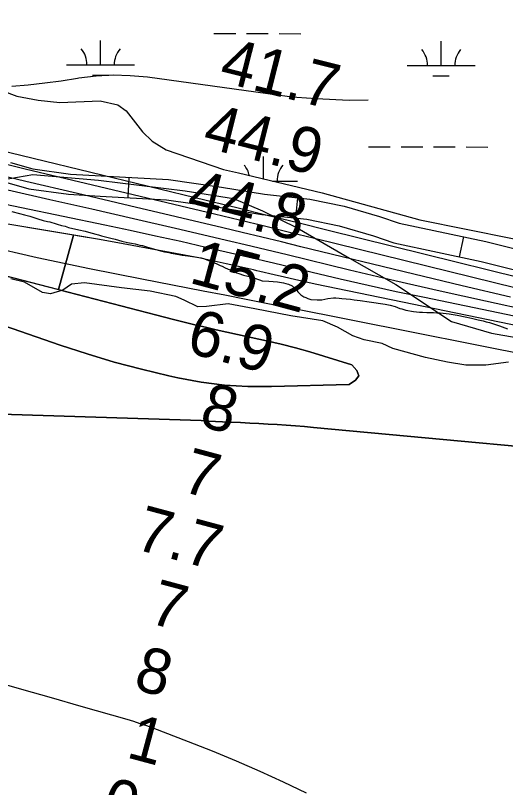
# Model space of a CAD drawing. Extents: x 3187622 to 3225504, y 800805 to 826213.
# Drawn here: x 3209466 to 3210188, y 812641 to 813779 of the extents above; entities that cross this region are included whole.
import ezdxf

# ---------------------------------------------------------------- set-up
doc = ezdxf.new("R2010")
doc.units = 0
for name, color, linetype in [('V-RIVR-EDGE', 7, 'Continuous'), ('V-RIVR-RANG', 7, 'Continuous'), ('V-ROAD-CNTR', 7, 'Continuous'), ('V-SITE-VEGE', 7, 'Continuous'), ('V-TOPO-DPTH', 7, 'Continuous'), ('V-TOPO-MAJR', 7, 'Continuous'), ('V-TOPO-MINR', 7, 'Continuous'), ('V-TOPO-WATR', 7, 'Continuous'), ('V-WETL-SWMP', 7, 'Continuous')]:
    doc.layers.add(name, color=color, linetype=linetype)

msp = doc.modelspace()

# ---------------------------------------------------------------- linework, layer by layer
at = {"layer": 'V-RIVR-EDGE'}
msp.add_lwpolyline([(3210192.3, 813268.3), (3210158.9, 813263.6), (3210129.7, 813263.6), (3210102.8, 813268.1), (3210070.2, 813274.7), (3210022, 813288.2), (3210006.4, 813295.7), (3209979.9, 813301), (3209962.9, 813307.1), (3209940.4, 813319.7), (3209918.6, 813328.9), (3209871.7, 813336.4), (3209818.7, 813346.6), (3209779.2, 813354), (3209747.4, 813350.2), (3209734.8, 813349.8), (3209714.4, 813359.4), (3209702.3, 813364.7), (3209664.5, 813373), (3209622.3, 813377.5), (3209567.6, 813385), (3209548.4, 813383.3), (3209535.4, 813374.2), (3209517.5, 813368.6), (3209505.8, 813370.8), (3209478.9, 813386.1), (3209458.9, 813390.9)], dxfattribs=at)
at = {"layer": 'V-ROAD-CNTR'}
for p, q in [((3209632.8, 813540.6), (3209631.3, 813510.6)), ((3209881.6, 813510.5), (3209878.4, 813480.7)), ((3210126.1, 813453), (3210119.8, 813423.6))]:
    msp.add_line(p, q, dxfattribs=at)
for points in [[(3208541.4, 813718.2), (3208763.5, 813648.7), (3208868.5, 813619.1), (3208992.8, 813586), (3209043.6, 813562), (3209135.1, 813524.5), (3209215.8, 813504.7), (3209268.6, 813503.3), (3209332.5, 813517.4), (3209491.6, 813544.8), (3209588.2, 813536.4), (3209715.8, 813520.7), (3209787, 813509.5), (3209829.7, 813491.2), (3209881, 813466.3), (3209954.7, 813423.5), (3210026.6, 813382.5), (3210108.7, 813328.1), (3210167.5, 813310.8), (3210231.8, 813299.4)], [(3209458.7, 813562.6), (3209491.5, 813553.3), (3209547, 813545.4), (3209592.3, 813542.6), (3209691.4, 813537.5), (3209769.4, 813526.3), (3209832.7, 813515.7), (3209899.7, 813508.6), (3209950.3, 813498.1), (3210002.3, 813482.9), (3210031.2, 813473.2), (3210159.1, 813445.9), (3210335.9, 813401.7)], [(3209449.8, 813533.9), (3209485.3, 813523.9), (3209544, 813515.6), (3209590.6, 813512.7), (3209688.5, 813507.6), (3209764.8, 813496.6), (3209828.7, 813486), (3209895, 813478.9), (3209943.1, 813469), (3209993.3, 813454.3), (3210023.3, 813444.2), (3210152.4, 813416.7), (3210329.4, 813372.4)]]:
    msp.add_lwpolyline(points, dxfattribs=at)
at = {"layer": 'V-SITE-VEGE'}
for points in [[(3209460.5, 813490.1), (3209471.5, 813487.2), (3209479.1, 813485.4), (3209486.9, 813483.3), (3209498.6, 813479.4), (3209506.8, 813477.1), (3209513.1, 813475.6), (3209516.2, 813475), (3209519.3, 813474), (3209523, 813473), (3209527.1, 813471.7), (3209533.8, 813469.7), (3209538.9, 813468.4), (3209544.1, 813466.8), (3209559.2, 813463.3), (3209568.4, 813461.4), (3209573.6, 813460), (3209584, 813456.9), (3209588.3, 813455.8), (3209592.4, 813454.4), (3209602.4, 813451.9), (3209606.1, 813450.7), (3209612.7, 813449.2), (3209617.4, 813447.8), (3209622.7, 813446.5), (3209631.1, 813444.5), (3209636.7, 813443.4), (3209642.4, 813442.4), (3209649, 813440.7), (3209652.8, 813439.9), (3209659, 813438), (3209672.9, 813434.3), (3209681.5, 813431.8), (3209685.6, 813431), (3209691.8, 813429.6), (3209695.5, 813428.7), (3209706.5, 813426.9), (3209711.6, 813426), (3209719.8, 813424.8), (3209730.1, 813423.6), (3209736.2, 813422.5), (3209739.5, 813421.7), (3209742.8, 813420.7), (3209754.1, 813416.7), (3209762.5, 813413), (3209767.4, 813410.6), (3209770.4, 813409.5), (3209774.7, 813407.3), (3209781.9, 813404), (3209791.5, 813399.9), (3209794.8, 813399), (3209802, 813396.4), (3209812.6, 813393.7), (3209817.6, 813392.2), (3209821.2, 813391), (3209825.7, 813389.5), (3209829.2, 813388.1), (3209839.3, 813387.5), (3209852, 813386.4), (3209861, 813385), (3209864.3, 813384.3), (3209868.4, 813383.1), (3209873.5, 813380.4), (3209876.1, 813378.4), (3209879.4, 813375.3), (3209882.1, 813372), (3209886.6, 813367.5), (3209890.9, 813364.6), (3209893.7, 813363.2)], [(3209893.7, 813363.2), (3209896.6, 813361.9), (3209901.3, 813360.5), (3209910.3, 813359.8), (3209917.5, 813360.2), (3209926.3, 813361.7), (3209934.5, 813362.7), (3209937.8, 813362.7), (3209942.9, 813362.4), (3209946.8, 813361.8), (3209959.8, 813361), (3209965.1, 813360.1), (3209969.6, 813359.5), (3209973.9, 813359.1), (3209987.2, 813357.2), (3210010.6, 813353.5), (3210018.1, 813352.2), (3210025.5, 813350), (3210032.5, 813347.3), (3210035.4, 813346.5), (3210041.3, 813344.6), (3210052.6, 813342.7), (3210061.4, 813341.7), (3210065.9, 813341.7), (3210072, 813341.5), (3210075.5, 813341.1), (3210081.9, 813341.1), (3210086.6, 813341), (3210091.9, 813340.6), (3210105.2, 813339.2), (3210116.9, 813337.3), (3210128.6, 813335), (3210137.8, 813333.1), (3210147.9, 813330.5), (3210155, 813329), (3210159.7, 813327.6), (3210164.5, 813326.5), (3210179, 813321.6), (3210187, 813318.7), (3210191.1, 813317.3)]]:
    msp.add_lwpolyline(points, dxfattribs=at)
at = {"layer": 'V-TOPO-DPTH'}
for points in [[(3209551.1, 813455.3), (3209409.8, 813478.7), (3209366.8, 813486.3), (3209324, 813494.5), (3209281.4, 813503.7), (3209238.9, 813513.5), (3209181.1, 813527.4), (3209167.6, 813530.8), (3209154.1, 813534.1), (3209140.7, 813537.6), (3209127.2, 813541.1), (3208936.1, 813591.7), (3208875.2, 813607.7), (3208814.2, 813623.4), (3208753.1, 813638.8), (3208691.9, 813653.9)], [(3209971.7, 813248), (3209969, 813255.7), (3209961.5, 813264.1), (3209920.5, 813277.1), (3209899.5, 813283.4), (3209878.4, 813289.3), (3209857.2, 813294.6), (3209835.9, 813299.5), (3209824.6, 813302), (3209808.8, 813305.4), (3209793.1, 813308.8), (3209777.3, 813312.3), (3209761.6, 813315.9), (3209745.9, 813319.5), (3209730.2, 813323.3), (3209714.5, 813327.1), (3209698.9, 813331.1), (3209148.9, 813473.4)], [(3209148.9, 813473.4), (3209529.2, 813375), (3209551.1, 813455.3)], [(3209556.5, 813454.4), (3209551.1, 813455.3), (3209529.2, 813375), (3209532, 813374.3), (3209698.9, 813331.1), (3209714.5, 813327.1), (3209730.2, 813323.3), (3209745.9, 813319.5), (3209761.6, 813315.9), (3209777.3, 813312.3), (3209793.1, 813308.8), (3209808.8, 813305.4), (3209824.6, 813302), (3209835.9, 813299.5), (3209857.2, 813294.6), (3209878.4, 813289.3), (3209899.5, 813283.4), (3209920.5, 813277.1), (3209961.5, 813264.1), (3209969, 813255.7), (3209971.7, 813248)], [(3210403.3, 813280.9), (3209907.6, 813383.3), (3209892.4, 813386.5), (3209877.2, 813389.8), (3209862.1, 813393.3), (3209847, 813396.8), (3209826, 813401.8), (3209821.4, 813402.9), (3209816.8, 813404), (3209812.2, 813405.1), (3209807.6, 813406.2), (3209789.9, 813410.2), (3209776.5, 813413.3), (3209763, 813416.2), (3209749.5, 813419), (3209735.9, 813421.7), (3209693.8, 813429.8), (3209659.1, 813436.3), (3209624.5, 813442.7), (3209589.7, 813448.8), (3209556.5, 813454.4)], [(3209154.6, 813423.9), (3209531.7, 813293.1), (3209571.3, 813280.1), (3209611.2, 813268.1), (3209651.4, 813257.5), (3209691.9, 813247.9), (3209705.1, 813245), (3209739.4, 813238.8), (3209773.8, 813234.3), (3209808.4, 813232.3), (3209843.2, 813232.1), (3209957.5, 813235.3), (3209967, 813241.3), (3209971.7, 813248)], [(3209971.7, 813248), (3209967, 813241.3), (3209957.5, 813235.3), (3209843.2, 813232.1), (3209808.4, 813232.3), (3209773.8, 813234.3), (3209739.4, 813238.8), (3209705.1, 813245), (3209691.9, 813247.9), (3209651.4, 813257.5), (3209611.2, 813268.1), (3209571.3, 813280.1), (3209531.7, 813293.1), (3209154.6, 813423.9)], [(3208680.5, 813365.4), (3209004.5, 813237.6), (3209032.5, 813227.2), (3209060.7, 813217.6), (3209089.2, 813209.2), (3209118, 813201.6), (3209739.4, 813181.9), (3209749.9, 813181.2), (3209760.4, 813180.7), (3209771, 813180.1), (3209781.5, 813179.6), (3209797.6, 813178.9), (3209811.1, 813178.3), (3209824.5, 813177.6), (3209838, 813176.8), (3209851.5, 813176), (3209864.9, 813175.1), (3209878.4, 813174.1), (3209891.8, 813173), (3209905.2, 813171.8), (3210425.3, 813123.5)], [(3208680.5, 813365.4), (3209004.5, 813237.6), (3209032.5, 813227.2), (3209060.7, 813217.6), (3209089.2, 813209.2), (3209118, 813201.6), (3209739.4, 813181.9), (3209749.9, 813181.2), (3209760.4, 813180.7), (3209771, 813180.1), (3209781.5, 813179.6), (3209797.6, 813178.9), (3209811.1, 813178.3), (3209824.5, 813177.6), (3209838, 813176.8), (3209851.5, 813176), (3209864.9, 813175.1), (3209878.4, 813174.1), (3209891.8, 813173), (3209905.2, 813171.8), (3210425.3, 813123.5)]]:
    msp.add_lwpolyline(points, dxfattribs=at)
at = {"layer": 'V-TOPO-MAJR'}
msp.add_lwpolyline([(3210195.6, 813363.9), (3210124.1, 813380.5), (3210052.8, 813397.6), (3209886.5, 813438.3), (3209857.7, 813445.3), (3209828.9, 813452.3), (3209800.1, 813459.2), (3209771.2, 813466), (3209633.8, 813498.5), (3209557.4, 813516.6), (3209481, 813534.7), (3209404.7, 813552.7), (3209328.3, 813570.8), (3209225.9, 813595.1), (3209200.8, 813601.1), (3209175.8, 813607.4), (3209150.8, 813613.9), (3209125.8, 813620.7), (3209057.8, 813639.4), (3208998.9, 813655.7), (3208940.1, 813672.1), (3208881.3, 813688.8), (3208822.6, 813705.7), (3208634.4, 813760.1)], dxfattribs=at)
at = {"layer": 'V-TOPO-MINR'}
for points in [[(3210351.7, 813356.9), (3209926.7, 813462.3), (3209881.8, 813473.4), (3209836.9, 813484.5), (3209792, 813495.5), (3209747.1, 813506.4), (3209321.3, 813609.6), (3209298.8, 813615.1), (3209276.3, 813620.7), (3209253.8, 813626.4), (3209231.4, 813632.2), (3209199.2, 813640.7), (3209192.9, 813642.4), (3209186.6, 813644.1), (3209180.3, 813645.9), (3209174.1, 813647.7), (3208758, 813772.3), (3208734.4, 813779.4)], [(3210203.7, 813377.1), (3209906.6, 813450.3), (3209869.8, 813459.4), (3209832.9, 813468.4), (3209796, 813477.3), (3209759.2, 813486.1), (3209480.3, 813552.9), (3209430.4, 813564.9), (3209380.6, 813577), (3209330.8, 813589.3), (3209281, 813601.7), (3209211.7, 813619), (3209196.6, 813622.8), (3209181.5, 813626.8), (3209166.4, 813630.9), (3209151.4, 813635.2), (3208935.3, 813697.3), (3208880.8, 813713), (3208826.3, 813728.6), (3208771.7, 813744.2), (3208717.2, 813759.8)], [(3210417.8, 813290.6), (3210068.5, 813363.2), (3210027.1, 813372), (3209985.7, 813381.1), (3209944.4, 813390.6), (3209903.2, 813400.3), (3209846.2, 813414), (3209833.5, 813417.1), (3209820.8, 813420.1), (3209808.2, 813423.1), (3209795.5, 813426), (3209746.6, 813437.3), (3209709.4, 813445.8), (3209672.2, 813454.1), (3209635, 813462.1), (3209597.7, 813470), (3209167, 813559.4), (3209162.9, 813560.2), (3209161.7, 813560.5), (3208675, 813700)], [(3209460.2, 813675.1), (3209484.6, 813677.2), (3209508.9, 813679.8), (3209533.1, 813683.1), (3209557.3, 813686.8), (3209559.3, 813687.2), (3209584.5, 813690.2), (3209609.7, 813691.7), (3209635, 813690.9), (3209660.2, 813688.6), (3209851.9, 813662.1), (3209866.1, 813660.3), (3209880.4, 813658.8), (3209894.6, 813657.7), (3209908.9, 813656.8), (3209957.5, 813654.6), (3209985.6, 813654.8)], [(3210323.6, 813257.8), (3209869.4, 813348), (3209837.7, 813354.3), (3209806, 813360.5), (3209774.2, 813366.7), (3209742.5, 813372.9), (3209651.8, 813390.4), (3209574.8, 813405.9), (3209497.9, 813422.1), (3209421.3, 813439.4), (3209344.9, 813457.4), (3209201.2, 813492.4), (3209173.5, 813499.1), (3209145.8, 813505.9), (3209118.1, 813512.8), (3209090.4, 813519.7), (3209050.9, 813529.6), (3209003.3, 813540.8), (3208955.5, 813551.1), (3208907.5, 813560.1), (3208859.2, 813568.1), (3208770.1, 813581.7), (3208752.8, 813584), (3208735.5, 813585.7)], [(3210225.8, 813343.4), (3210158.8, 813357.8), (3210091.8, 813372.6), (3210024.9, 813388), (3209958.2, 813403.9), (3209866.3, 813426.2), (3209845.6, 813431.2), (3209824.9, 813436.2), (3209804.1, 813441.1), (3209783.4, 813446), (3209701.6, 813465.1), (3209639.9, 813479.4), (3209578.1, 813493.6), (3209516.4, 813507.6), (3209454.6, 813521.5)], [(3210403.3, 813280.9), (3209907.6, 813383.3), (3209892.4, 813386.5), (3209877.2, 813389.8), (3209862.1, 813393.3), (3209847, 813396.8), (3209826, 813401.8), (3209821.4, 813402.9), (3209816.8, 813404), (3209812.2, 813405.1), (3209807.6, 813406.2), (3209789.9, 813410.2), (3209776.5, 813413.3), (3209763, 813416.2), (3209749.5, 813419), (3209735.9, 813421.7), (3209693.8, 813429.8), (3209659.1, 813436.3), (3209624.5, 813442.7), (3209589.7, 813448.8), (3209555, 813454.7), (3209409.8, 813478.7)], [(3209894.7, 812632.7), (3209860.9, 812648.6), (3209826.3, 812664.4), (3209791.5, 812679.7), (3209756.3, 812694.2), (3209720.9, 812708.2), (3209668.7, 812728.1), (3209659.2, 812731.6), (3209649.7, 812734.9), (3209640.1, 812738), (3209630.4, 812740.9), (3209562.6, 812760.5), (3209519, 812773), (3209475.4, 812785.4), (3209431.7, 812797.7), (3209388, 812809.8), (3209009, 812914.5), (3208991.5, 812919.3), (3208973.9, 812924.2), (3208956.4, 812929), (3208938.8, 812933.8), (3208363.1, 812987.9)]]:
    msp.add_lwpolyline(points, dxfattribs=at)
at = {"layer": 'V-TOPO-WATR'}
for points in [[(3209971.7, 813248), (3209969, 813255.7), (3209961.5, 813264.1), (3209920.5, 813277.1), (3209899.5, 813283.4), (3209878.4, 813289.3), (3209857.2, 813294.6), (3209835.9, 813299.5), (3209824.6, 813302), (3209808.8, 813305.4), (3209793.1, 813308.8), (3209777.3, 813312.3), (3209761.6, 813315.9), (3209745.9, 813319.5), (3209730.2, 813323.3), (3209714.5, 813327.1), (3209698.9, 813331.1), (3209148.9, 813473.4)], [(3209154.6, 813423.9), (3209531.7, 813293.1), (3209571.3, 813280.1), (3209611.2, 813268.1), (3209651.4, 813257.5), (3209691.9, 813247.9), (3209705.1, 813245), (3209739.4, 813238.8), (3209773.8, 813234.3), (3209808.4, 813232.3), (3209843.2, 813232.1), (3209957.5, 813235.3), (3209967, 813241.3), (3209971.7, 813248)], [(3210425.3, 813123.5), (3209905.2, 813171.8), (3209891.8, 813173), (3209878.4, 813174.1), (3209864.9, 813175.1), (3209851.5, 813176), (3209838, 813176.8), (3209824.5, 813177.6), (3209811.1, 813178.3), (3209797.6, 813178.9), (3209781.5, 813179.6), (3209771, 813180.1), (3209760.4, 813180.7), (3209749.9, 813181.2), (3209739.4, 813181.9), (3209118, 813201.6), (3209089.2, 813209.2), (3209060.7, 813217.6), (3209032.5, 813227.2), (3209004.5, 813237.6), (3208680.5, 813365.4)]]:
    msp.add_lwpolyline(points, dxfattribs=at)
at = {"layer": 'V-WETL-SWMP'}
for p, q in [((3209758.4, 813752.6), (3209790.4, 813752.6)), ((3209806.4, 813752.5), (3209838.4, 813752.5)), ((3209854.4, 813752.5), (3209886.4, 813752.4)), ((3209591.2, 813706.6), (3209591.3, 813742.6)), ((3210093.2, 813705.5), (3210093.2, 813741.5)), ((3209541.2, 813706.7), (3209641.2, 813706.5)), ((3210043.2, 813705.6), (3210143.2, 813705.4)), ((3209579.2, 813691.2), (3209603.2, 813691.1)), ((3210081.1, 813690.1), (3210105.1, 813690.1)), ((3209986.1, 813585.7), (3210018.1, 813585.6)), ((3210034.1, 813585.6), (3210066.1, 813585.5)), ((3210082.1, 813585.5), (3210114.1, 813585.4)), ((3210130.1, 813585.4), (3210162.1, 813585.3)), ((3209831.4, 813538.4), (3209831.4, 813571.3)), ((3209844.6, 813535.2), (3209881.4, 813535.2))]:
    msp.add_line(p, q, dxfattribs=at)
for points in [[(3209427.2, 813675.6), (3209467.8, 813660.1), (3209499.2, 813654.4), (3209531.2, 813651), (3209590.5, 813653.4), (3209616.7, 813647.6), (3209629.1, 813638.8), (3209653.1, 813607.9), (3209667.1, 813594), (3209688.1, 813581.2), (3209772.5, 813552.4), (3209794.5, 813547.1), (3209917.8, 813517.9), (3210061.9, 813478.1)], [(3210061.9, 813478.1), (3210198.4, 813450.4), (3210385.7, 813404.8), (3210593.6, 813363), (3210632, 813348.7), (3210656.4, 813336.4), (3210675, 813311.2), (3210692, 813295.1), (3210707.4, 813286.1), (3210770.8, 813263.3), (3210785, 813257.9), (3210823.8, 813248.6), (3210953.9, 813214.3), (3211057.4, 813188.9), (3211191.5, 813166.4), (3211313.4, 813159.2)]]:
    msp.add_lwpolyline(points, dxfattribs=at)
for centre, start, end in [((3209536, 813707.1), 359.1115, 40.6551), ((3209646.5, 813706.9), 139.1115, 180.6551), ((3210037.9, 813706.1), 359.1115, 40.6551), ((3210148.4, 813705.9), 139.1115, 180.6551), ((3209776.1, 813535.8), 12.164, 40.6551), ((3209886.6, 813535.6), 139.1115, 180.6551)]:
    msp.add_arc(centre, 35.2, start, end, dxfattribs=at)

# ---------------------------------------------------------------- texts
at = {"layer": 'V-RIVR-RANG'}
for s, rotation, p in [('41.7', 345.8283, (3209764, 813682.5)), ('44.9', 345.8283, (3209739.5, 813585.6)), ('44.8', 345.8283, (3209715.5, 813488.5)), ('15.2', 344.9681, (3209720, 813385.6)), ('6.9', 344.9681, (3209715.4, 813283.3)), ('8', 344.9681, (3209734.7, 813174.6)), ('7', 344.9681, (3209708.4, 813078.1)), ('7.7', 344.9681, (3209639.4, 812993.1)), ('7', 344.9681, (3209660, 812884.1)), ('8', 344.9681, (3209637.8, 812786.5)), ('1', 344.9681, (3209627.5, 812685.7)), ('0', 344.9681, (3209589, 812592.5))]:
    msp.add_text(s, height=67, rotation=rotation, dxfattribs=at).set_placement(p)

doc.saveas('drawing.dxf')
